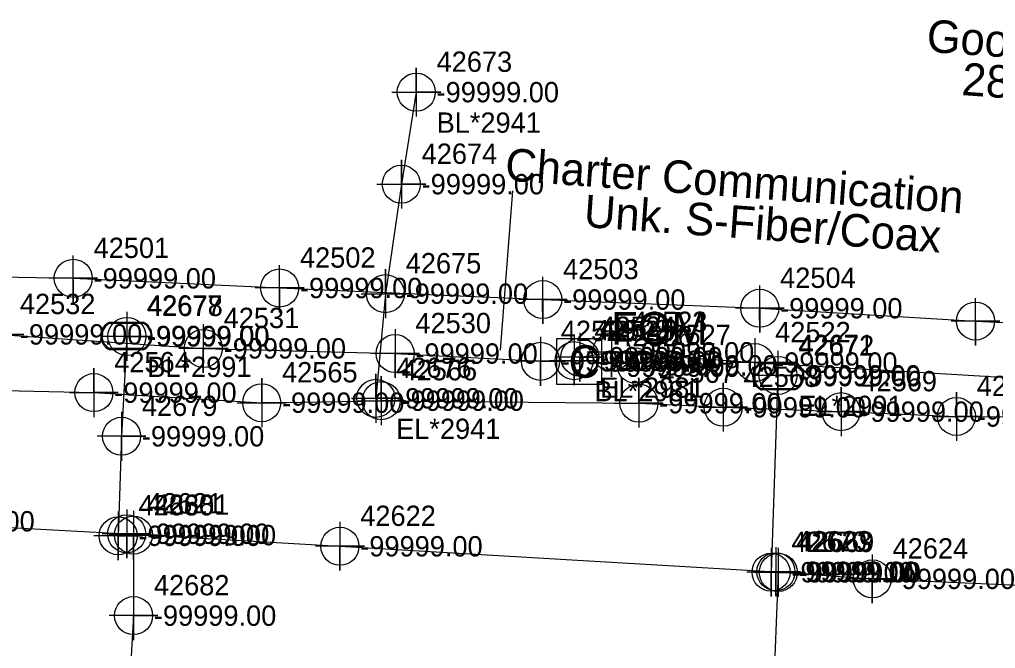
# Model space of a CAD drawing. Extents: x 2083698 to 2094313, y 743246 to 752873.
# Drawn here: x 2094027.5 to 2094147.5, y 746634.8 to 746712.2 of the extents above; entities that cross this region are included whole.
import ezdxf

# ---------------------------------------------------------------- set-up
doc = ezdxf.new("R2010")
doc.units = 0
for name, color, linetype in [('COGO Default Chain', 7, 'Continuous'), ('COGO Default Curve', 7, 'Continuous'), ('COGO Default Parcel', 7, 'Continuous'), ('COGO Default Point Number', 7, 'Continuous'), ('Default Symbol CELL', 7, 'Continuous'), ('Default Symbol Cogo Comment', 7, 'Continuous'), ('Default Symbol Cogo Number', 7, 'Continuous'), ('Exist Guardrail', 7, 'Continuous'), ('Exist Property Corner CELL', 7, 'Continuous'), ('Exist Property Line', 7, 'Continuous'), ('Exist Property Line Leader', 7, 'Continuous'), ('Exist Right of Way Easement Line', 7, 'Continuous'), ('Exist Right of Way Line', 7, 'Continuous'), ('Exist Right of Way Line Leader', 7, 'Continuous'), ('Exist Right of Way Line Text', 7, 'Continuous'), ('Exist Right of Way Width CELL', 7, 'Continuous'), ('Exist Utilities Gas UG Line SUE LOS B', 7, 'Continuous'), ('Exist Utilities Other Located Object CELL', 7, 'Continuous'), ('Exist Utilities Other Located Object Text', 7, 'Continuous'), ('Exist Utilities Other Pole CELL', 7, 'Continuous'), ('Exist Utilities Power Joint Use Telephone Cogo Elevation', 7, 'Continuous'), ('Exist Utilities Power Joint Use Telephone Cogo Number', 7, 'Continuous'), ('Exist Utilities Telephone UG Conduit SUE LOS B', 7, 'Continuous'), ('Exist Utilities Telephone UG Conduit SUE LOS B Text', 7, 'Continuous'), ('Exist Utilities TV Pedestal CELL', 7, 'Continuous'), ('Exist Utilities TV Pedestal Cogo Elevation', 7, 'Continuous'), ('Exist Utilities TV Pedestal Cogo Number', 7, 'Continuous'), ('Exist Utilities TV UG Cable SUE LOS B', 7, 'Continuous'), ('Exist Utilities TV UG Cable SUE LOS B Leader', 7, 'Continuous'), ('Exist Utilities TV UG Cable SUE LOS B Text', 7, 'Continuous'), ('Exist Utilities Water UG Line SUE LOS B', 7, 'Continuous'), ('Old_Level_20', 7, 'Continuous'), ('Scratch_Level_0', 7, 'Continuous'), ('Scratch_Level_2', 7, 'Continuous')]:
    doc.layers.add(name, color=color, linetype=linetype)

msp = doc.modelspace()

# ---------------------------------------------------------------- linework, layer by layer
at = {"layer": 'COGO Default Curve'}
for points in [[(2094073.29, 746703.27), (2094079.29, 746703.27), (2094076.29, 746703.27), (2094076.29, 746706.27), (2094076.29, 746700.27)], [(2094071.45, 746691.95), (2094077.45, 746691.95), (2094074.45, 746691.95), (2094074.45, 746694.95), (2094074.45, 746688.95)], [(2094069.49, 746678.48), (2094075.49, 746678.48), (2094072.49, 746678.48), (2094072.49, 746681.48), (2094072.49, 746675.48)], [(2094033.63, 746666.31), (2094039.63, 746666.31), (2094036.63, 746666.31), (2094036.63, 746669.31), (2094036.63, 746663.31)], [(2094068.31, 746665.61), (2094074.31, 746665.61), (2094071.31, 746665.61), (2094071.31, 746668.61), (2094071.31, 746662.61)], [(2094054.27, 746665.07), (2094060.27, 746665.07), (2094057.27, 746665.07), (2094057.27, 746668.07), (2094057.27, 746662.07)], [(2094068.98, 746665.32), (2094074.98, 746665.32), (2094071.98, 746665.32), (2094071.98, 746668.32), (2094071.98, 746662.32)], [(2094100.68, 746665.01), (2094106.68, 746665.01), (2094103.68, 746665.01), (2094103.68, 746668.01), (2094103.68, 746662.01)], [(2094111.05, 746664.51), (2094117.05, 746664.51), (2094114.05, 746664.51), (2094114.05, 746667.51), (2094114.05, 746661.51)], [(2094125.55, 746663.97), (2094131.55, 746663.97), (2094128.55, 746663.97), (2094128.55, 746666.97), (2094128.55, 746660.97)], [(2094139.74, 746663.38), (2094145.74, 746663.38), (2094142.74, 746663.38), (2094142.74, 746666.38), (2094142.74, 746660.38)]]:
    msp.add_lwpolyline(points, dxfattribs=at)
for centre in [(2094076.29, 746703.27), (2094074.45, 746691.95), (2094072.49, 746678.48), (2094036.63, 746666.31), (2094057.27, 746665.07), (2094071.31, 746665.61), (2094071.98, 746665.32), (2094103.68, 746665.01), (2094114.05, 746664.51), (2094128.55, 746663.97), (2094142.74, 746663.38)]:
    msp.add_circle(centre, 2.34, dxfattribs=at)
at = {"layer": 'COGO Default Point Number'}
for points in [[(2094040.69, 746676.23), (2094040.69, 746670.23), (2094040.69, 746673.23), (2094043.69, 746673.23), (2094037.69, 746673.23)], [(2094120.79, 746671.43), (2094120.79, 746665.43), (2094120.79, 746668.43), (2094123.79, 746668.43), (2094117.79, 746668.43)], [(2094040.03, 746663.94), (2094040.03, 746657.94), (2094040.03, 746660.94), (2094043.03, 746660.94), (2094037.03, 746660.94)], [(2094039.61, 746651.7), (2094039.61, 746645.7), (2094039.61, 746648.7), (2094042.61, 746648.7), (2094036.61, 746648.7)], [(2094040.66, 746651.95), (2094040.66, 746645.95), (2094040.66, 746648.95), (2094043.66, 746648.95), (2094037.66, 746648.95)], [(2094041.49, 746651.78), (2094041.49, 746645.78), (2094041.49, 746648.78), (2094044.49, 746648.78), (2094038.49, 746648.78)], [(2094066.9, 746650.41), (2094066.9, 746644.41), (2094066.9, 746647.41), (2094069.9, 746647.41), (2094063.9, 746647.41)], [(2094119.94, 746647.22), (2094119.94, 746641.22), (2094119.94, 746644.22), (2094122.94, 746644.22), (2094116.94, 746644.22)], [(2094120.54, 746647.28), (2094120.54, 746641.28), (2094120.54, 746644.28), (2094123.54, 746644.28), (2094117.54, 746644.28)], [(2094120.83, 746647.2), (2094120.83, 746641.2), (2094120.83, 746644.2), (2094123.83, 746644.2), (2094117.83, 746644.2)], [(2094132.39, 746646.4), (2094132.39, 746640.4), (2094132.39, 746643.4), (2094135.39, 746643.4), (2094129.39, 746643.4)], [(2094041.51, 746641.88), (2094041.51, 746635.88), (2094041.51, 746638.88), (2094044.51, 746638.88), (2094038.51, 746638.88)]]:
    msp.add_lwpolyline(points, dxfattribs=at)
for centre in [(2094040.69, 746673.23), (2094120.79, 746668.43), (2094040.03, 746660.94), (2094039.61, 746648.7), (2094040.66, 746648.95), (2094041.49, 746648.78), (2094066.9, 746647.41), (2094119.94, 746644.22), (2094120.54, 746644.28), (2094120.83, 746644.2), (2094132.39, 746643.4), (2094041.51, 746638.88)]:
    msp.add_circle(centre, 2.34, dxfattribs=at)
at = {"layer": 'Exist Guardrail'}
for p, q in [((2094040.64, 746673.28), (2094040.64, 746673.28)), ((2094120.83, 746668.34), (2094120.83, 746668.34))]:
    msp.add_line(p, q, dxfattribs=at)
for points in [[(2094038.6, 746674.98), (2094042.67, 746674.98)], [(2094038.6, 746674.85), (2094042.67, 746674.85)], [(2094042.67, 746671.72), (2094038.57, 746671.72)], [(2094042.67, 746671.58), (2094038.57, 746671.58)], [(2094118.79, 746670.04), (2094122.87, 746670.04)], [(2094118.79, 746669.9), (2094122.87, 746669.9)], [(2094122.87, 746666.78), (2094118.77, 746666.78)], [(2094122.87, 746666.64), (2094118.77, 746666.64)]]:
    msp.add_lwpolyline(points, dxfattribs=at)
for centre, radius, start, end in [((2094039.33, 746673.28), 1.86, 113.178, 245.9794), ((2094039.34, 746673.28), 1.73, 115.3009, 243.7824), ((2094041.93, 746673.28), 1.86, 293.6483, 66.3084), ((2094041.94, 746673.28), 1.73, 295.1272, 64.8728), ((2094119.52, 746668.33), 1.86, 113.178, 245.9794), ((2094119.53, 746668.33), 1.73, 115.3009, 243.7824), ((2094122.12, 746668.34), 1.86, 293.6483, 66.3084), ((2094122.14, 746668.34), 1.73, 295.1272, 64.8728)]:
    msp.add_arc(centre, radius, start, end, dxfattribs=at)
at = {"layer": 'Exist Property Line Leader'}
for points in [[(2094025.02, 746676.47), (2094025.02, 746670.47), (2094025.02, 746673.47), (2094028.02, 746673.47), (2094022.02, 746673.47)], [(2094050.09, 746674.75), (2094050.09, 746668.75), (2094050.09, 746671.75), (2094053.09, 746671.75), (2094047.09, 746671.75)], [(2094073.68, 746674.12), (2094073.68, 746668.12), (2094073.68, 746671.12), (2094076.68, 746671.12), (2094070.68, 746671.12)], [(2094096.41, 746673.67), (2094096.41, 746667.67), (2094096.41, 746670.67), (2094099.41, 746670.67), (2094093.41, 746670.67)], [(2094100.31, 746674.27), (2094100.31, 746668.27), (2094100.31, 746671.27), (2094103.31, 746671.27), (2094097.31, 746671.27)], [(2094091.57, 746673.16), (2094091.57, 746667.16), (2094091.57, 746670.16), (2094094.57, 746670.16), (2094088.57, 746670.16)], [(2094095.71, 746673.24), (2094095.71, 746667.24), (2094095.71, 746670.24), (2094098.71, 746670.24), (2094092.71, 746670.24)], [(2094117.94, 746673.01), (2094117.94, 746667.01), (2094117.94, 746670.01), (2094120.94, 746670.01), (2094114.94, 746670.01)]]:
    msp.add_lwpolyline(points, dxfattribs=at)
for centre in [(2094050.09, 746671.75), (2094073.68, 746671.12), (2094100.31, 746671.27), (2094091.57, 746670.16), (2094095.71, 746670.24), (2094096.41, 746670.67), (2094117.94, 746670.01)]:
    msp.add_circle(centre, 2.34, dxfattribs=at)
at = {"layer": 'Exist Right of Way Line Text'}
for points in [[(2094034.05, 746683.19), (2094034.09, 746677.37), (2094034.07, 746680.37), (2094037.09, 746680.37), (2094031.09, 746680.37)], [(2094059.44, 746681.99), (2094059.48, 746676.18), (2094059.46, 746679.18), (2094062.48, 746679.18), (2094056.48, 746679.18)], [(2094091.81, 746680.57), (2094091.85, 746674.76), (2094091.83, 746677.76), (2094094.85, 746677.76), (2094088.85, 746677.76)], [(2094118.52, 746679.5), (2094118.55, 746673.69), (2094118.53, 746676.69), (2094121.55, 746676.69), (2094115.55, 746676.69)], [(2094145.05, 746677.93), (2094145.09, 746672.11), (2094145.07, 746675.11), (2094148.09, 746675.11), (2094142.09, 746675.11)]]:
    msp.add_lwpolyline(points, dxfattribs=at)
for centre in [(2094034.09, 746680.37), (2094059.48, 746679.18), (2094091.85, 746677.76), (2094118.55, 746676.69), (2094145.09, 746675.11)]:
    msp.add_circle(centre, 2.34, dxfattribs=at)
at = {"layer": 'Exist Utilities Gas UG Line SUE LOS B'}
for points in [[(2094076.29, 746703.27), (2094074.45, 746691.95), (2094072.49, 746678.48), (2094071.31, 746665.61)], [(2093853.94, 746677.82), (2093882.08, 746674.68), (2093904.52, 746673.54), (2093918.77, 746672.1), (2093930.31, 746670.39), (2093934.92, 746670.39), (2093954.48, 746668.85), (2093967.5, 746668.28), (2093990.57, 746667.33), (2094036.63, 746666.31), (2094057.27, 746665.07), (2094071.98, 746665.32), (2094103.68, 746665.01), (2094114.05, 746664.51), (2094128.55, 746663.97), (2094142.74, 746663.38), (2094153.65, 746663.35)]]:
    msp.add_lwpolyline(points, dxfattribs=at)
at = {"layer": 'Exist Utilities Other Located Object CELL'}
for radius in [2.18, 0.24]:
    msp.add_circle((2094103.2, 746669.65), radius, dxfattribs=at)
at = {"layer": 'Exist Utilities Telephone UG Conduit SUE LOS B'}
msp.add_lwpolyline([(2093976.6, 746681.25), (2094004.61, 746680.93), (2094034.09, 746680.37), (2094059.48, 746679.18), (2094091.85, 746677.76), (2094118.55, 746676.69), (2094145.09, 746675.11), (2094167.56, 746674.05), (2094194.21, 746672.8), (2094214.77, 746667.8), (2094238.35, 746666.12), (2094263.61, 746665.4), (2094289.07, 746663.02)], dxfattribs=at)
at = {"layer": 'Exist Utilities TV Pedestal CELL'}
msp.add_line((2094096.32, 746670.14), (2094096.32, 746670.14), dxfattribs=at)
msp.add_lwpolyline([(2094093.55, 746667.36), (2094099.1, 746667.36), (2094099.1, 746672.92), (2094093.55, 746672.92), (2094093.55, 746667.36)], dxfattribs=at)
at = {"layer": 'Exist Utilities TV UG Cable SUE LOS B'}
for points in [[(2093983.35, 746674.57), (2094000.28, 746674.17), (2094025.02, 746673.47), (2094050.09, 746671.75), (2094073.68, 746671.12), (2094091.57, 746670.16), (2094095.71, 746670.24)], [(2094096.41, 746670.67), (2094100.31, 746671.27), (2094117.94, 746670.01), (2094164.94, 746667.22), (2094194.76, 746665.26), (2094212.87, 746664.22), (2094238.9, 746662.79), (2094255.57, 746661.79), (2094271.94, 746661.62), (2094281.16, 746661.56), (2094286.23, 746659.51)]]:
    msp.add_lwpolyline(points, dxfattribs=at)
at = {"layer": 'Exist Utilities TV UG Cable SUE LOS B Leader'}
msp.add_line((2094086.65, 746671.53), (2094088.18, 746691.14), dxfattribs=at)
at = {"layer": 'Exist Utilities Water UG Line SUE LOS B'}
for points in [[(2094040.69, 746673.23), (2094040.03, 746660.94), (2094039.61, 746648.7), (2094041.49, 746648.78), (2094041.51, 746638.88), (2094040.56, 746622.45), (2094040.24, 746615.53)], [(2094120.79, 746668.43), (2094119.94, 746644.22), (2094120.83, 746644.2), (2094120.19, 746628.76), (2094120.03, 746613.79)], [(2093919.67, 746653.75), (2093955.84, 746652.1), (2094011.79, 746650.49), (2094040.66, 746648.95), (2094066.9, 746647.41), (2094120.54, 746644.28), (2094132.39, 746643.4), (2094175.36, 746641.54), (2094258.2, 746638.71), (2094290.1, 746636.84)]]:
    msp.add_lwpolyline(points, dxfattribs=at)

# ---------------------------------------------------------------- texts
at = {"layer": 'COGO Default Chain'}
for p in [(2094078.79, 746702.02), (2094076.95, 746690.7), (2094074.99, 746677.23), (2094039.13, 746665.06), (2094059.77, 746663.82), (2094073.81, 746664.36), (2094074.48, 746664.07), (2094106.18, 746663.76), (2094116.55, 746663.26), (2094131.05, 746662.72), (2094145.24, 746662.12)]:
    msp.add_text('-99999.00', height=2.5, dxfattribs=at).set_placement(p)
at = {"layer": 'COGO Default Parcel'}
msp.add_text('42527', height=2.5, dxfattribs=at).set_placement((2094105.69, 746672.16))
at = {"layer": 'Default Symbol CELL'}
for s, p in [('42532', (2094027.52, 746675.97)), ('42531', (2094052.59, 746674.25)), ('42530', (2094076.18, 746673.62)), ('42524', (2094098.91, 746673.17)), ('42523', (2094102.81, 746673.77)), ('42529', (2094094.07, 746672.66)), ('42528', (2094098.21, 746672.74)), ('42522', (2094120.44, 746672.51))]:
    msp.add_text(s, height=2.5, dxfattribs=at).set_placement(p)
at = {"layer": 'Default Symbol Cogo Comment'}
for p in [(2094043.14, 746672.03), (2094123.33, 746667.09)]:
    msp.add_text('-99999.00', height=2.5, dxfattribs=at).set_placement(p)
at = {"layer": 'Default Symbol Cogo Number'}
for p in [(2094027.52, 746672.22), (2094052.59, 746670.5), (2094076.18, 746669.87), (2094102.81, 746670.02), (2094094.07, 746668.91), (2094098.21, 746668.99), (2094098.91, 746669.42), (2094120.44, 746668.76)]:
    msp.add_text('-99999.00', height=2.5, dxfattribs=at).set_placement(p)
at = {"layer": 'Exist Property Corner CELL'}
for s, p in [('BL*2981', (2094098.21, 746665.24)), ('EL*2981', (2094098.91, 746665.67))]:
    msp.add_text(s, height=2.5, dxfattribs=at).set_placement(p)
at = {"layer": 'Exist Property Line'}
for p in [(2094043.19, 746671.98), (2094123.29, 746667.18), (2094042.53, 746659.69), (2094014.29, 746649.24), (2094042.11, 746647.45), (2094043.16, 746647.7), (2094043.99, 746647.53), (2094069.4, 746646.16), (2094122.44, 746642.97), (2094123.04, 746643.03), (2094123.33, 746642.95), (2094134.89, 746642.15), (2094044.01, 746637.63)]:
    msp.add_text('-99999.00', height=2.5, dxfattribs=at).set_placement(p)
at = {"layer": 'Exist Right of Way Easement Line'}
for s, p in [('BL*2941', (2094078.79, 746698.27)), ('EL*2941', (2094073.81, 746660.61))]:
    msp.add_text(s, height=2.5, dxfattribs=at).set_placement(p)
at = {"layer": 'Exist Right of Way Line'}
for s, p in [('42678', (2094043.19, 746675.73)), ('42671', (2094123.29, 746670.93)), ('42679', (2094042.53, 746663.44)), ('42680', (2094042.11, 746651.2)), ('42621', (2094043.16, 746651.45)), ('42681', (2094043.99, 746651.28)), ('42622', (2094069.4, 746649.91)), ('42623', (2094123.04, 746646.78)), ('42670', (2094122.44, 746646.72)), ('42669', (2094123.33, 746646.7)), ('42624', (2094134.89, 746645.9)), ('42682', (2094044.01, 746641.38))]:
    msp.add_text(s, height=2.5, dxfattribs=at).set_placement(p)
at = {"layer": 'Exist Right of Way Line Leader'}
for s, p in [('42501', (2094036.59, 746682.87)), ('42502', (2094061.98, 746681.68)), ('42503', (2094094.35, 746680.26)), ('42504', (2094121.05, 746679.19))]:
    msp.add_text(s, height=2.5, dxfattribs=at).set_placement(p)
at = {"layer": 'Exist Right of Way Width CELL'}
for s, p in [('BL*2991', (2094043.19, 746668.23)), ('EL*2991', (2094123.29, 746663.43))]:
    msp.add_text(s, height=2.5, dxfattribs=at).set_placement(p)
at = {"layer": 'Exist Utilities Other Located Object Text'}
msp.add_text('FOM', height=4, dxfattribs=at).set_placement((2094100.26, 746672.22))
at = {"layer": 'Exist Utilities Other Pole CELL'}
for s, p in [('42677', (2094043.14, 746675.78)), ('42672', (2094123.33, 746670.84))]:
    msp.add_text(s, height=2.5, dxfattribs=at).set_placement(p)
at = {"layer": 'Exist Utilities Power Joint Use Telephone Cogo Elevation'}
msp.add_text('-99999.00', height=2.5, dxfattribs=at).set_placement((2094101.01, 746668.25))
at = {"layer": 'Exist Utilities Power Joint Use Telephone Cogo Number'}
msp.add_text('42526', height=2.5, dxfattribs=at).set_placement((2094101.01, 746672))
at = {"layer": 'Exist Utilities Telephone UG Conduit SUE LOS B Text'}
for s, p in [('Google-4 2" Conduits ', (2094138.99, 746708.24)), ('288 Strand Fiber', (2094143.3, 746702.92))]:
    msp.add_text(s, height=4, rotation=355.9462, dxfattribs=at).set_placement(p)
at = {"layer": 'Exist Utilities TV Pedestal CELL'}
msp.add_text('C', height=4, dxfattribs=at).set_placement((2094095.02, 746668.14))
at = {"layer": 'Exist Utilities TV Pedestal Cogo Elevation'}
msp.add_text('-99999.00', height=2.5, dxfattribs=at).set_placement((2094098.82, 746668.89))
at = {"layer": 'Exist Utilities TV Pedestal Cogo Number'}
msp.add_text('42525', height=2.5, dxfattribs=at).set_placement((2094098.82, 746672.64))
at = {"layer": 'Exist Utilities TV UG Cable SUE LOS B Text'}
for s, p in [('Charter Communication', (2094087.13, 746692.41)), ('Unk. S-Fiber/Coax', (2094096.82, 746686.69))]:
    msp.add_text(s, height=4, rotation=355.8734, dxfattribs=at).set_placement(p)
at = {"layer": 'Old_Level_20'}
for s, p in [('42673', (2094078.79, 746705.77)), ('42674', (2094076.95, 746694.45)), ('42675', (2094074.99, 746680.98)), ('42564', (2094039.13, 746668.81)), ('42565', (2094059.77, 746667.57)), ('42676', (2094073.81, 746668.11)), ('42566', (2094074.48, 746667.82)), ('42567', (2094106.18, 746667.51)), ('42568', (2094116.55, 746667.01)), ('42569', (2094131.05, 746666.47)), ('42570', (2094145.24, 746665.88))]:
    msp.add_text(s, height=2.5, dxfattribs=at).set_placement(p)
at = {"layer": 'Scratch_Level_0'}
msp.add_text('-99999.00', height=2.5, dxfattribs=at).set_placement((2094105.69, 746668.41))
at = {"layer": 'Scratch_Level_2'}
for p in [(2094036.59, 746679.12), (2094061.98, 746677.93), (2094094.35, 746676.51), (2094121.05, 746675.44)]:
    msp.add_text('-99999.00', height=2.5, dxfattribs=at).set_placement(p)

doc.saveas('drawing.dxf')
